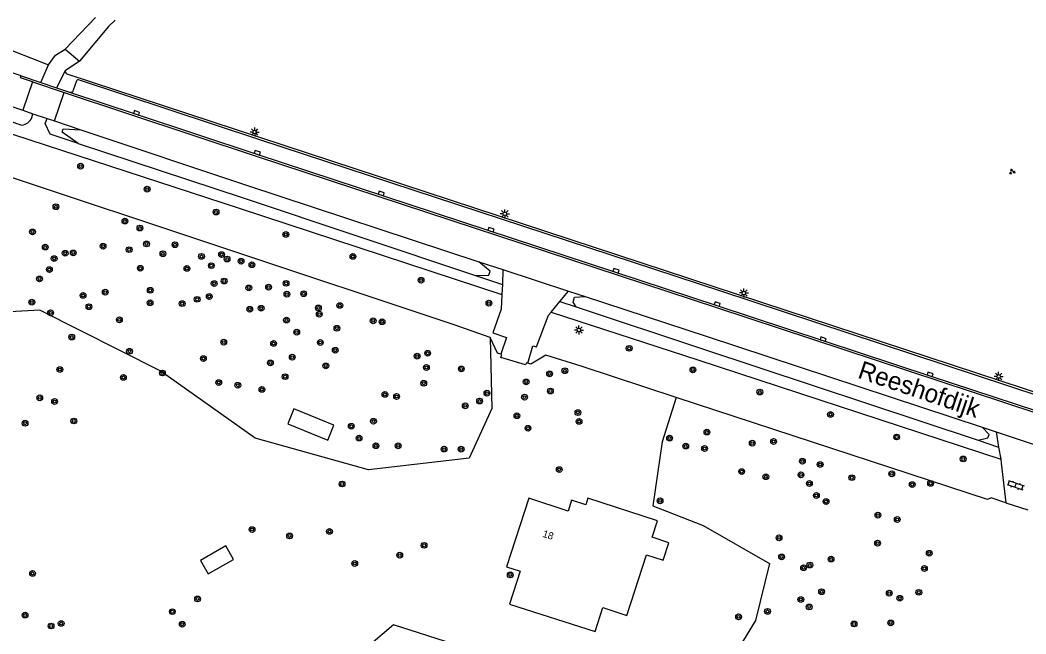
# Model space of a CAD drawing. Extents: x 128999 to 131010, y 395498 to 399007.
# Drawn here: x 130471.6 to 130611.2, y 397773.9 to 397859 of the extents above; entities that cross this region are included whole.
import ezdxf

# ---------------------------------------------------------------- set-up
doc = ezdxf.new("R2010")
doc.units = 0
for name, color, linetype in [('gg-afsc-hekwerk', 7, 'Continuous'), ('gg-afsc-muur', 7, 'Continuous'), ('gg-anno-huisnummerreeks BGT', 7, 'Continuous'), ('gg-anno-openbare ruimte label', 7, 'Continuous'), ('gg-bbg-hoofdgebouw', 7, 'Continuous'), ('gg-bbg-overig bouwwerk', 7, 'Continuous'), ('gg-knt-onverhard', 7, 'Continuous'), ('gg-knt-verharding', 7, 'Continuous'), ('gg-kntw-greppel-droge sloot', 7, 'Continuous'), ('gt-grn-groengrens', 7, 'Continuous'), ('gt-grn-weggrens', 7, 'Continuous'), ('gt-symb-boom', 7, 'Continuous'), ('gt-symb-groenvak', 7, 'Continuous'), ('gt-symb-klinker verharding', 7, 'Continuous'), ('gt-symb-kolk', 7, 'Continuous'), ('gt-symb-lichtmast', 7, 'Continuous')]:
    doc.layers.add(name, color=color, linetype=linetype)

# ---------------------------------------------------------------- blocks, each defined once
blk = doc.blocks.new('gt0-KOLK')
at = {"layer": 'gt-symb-kolk'}
blk.add_lwpolyline([(0, 0), (0.38, 0), (0.38, 0.4), (-0.38, 0.4), (-0.38, 0), (0, 0)], dxfattribs=at)
blk = doc.blocks.new('gt0-LMAST')
at = {"layer": 'gt-symb-lichtmast'}
for p, q in [((-0.18, 0.17), (-0.45, 0.44)), ((-0.01, 0.25), (-0.01, 0.62)), ((0.17, 0.17), (0.44, 0.44)), ((-0.26, 0), (-0.63, 0)), ((-0.18, -0.18), (-0.45, -0.45)), ((-0.01, -0.25), (-0.01, -0.63)), ((0.44, -0.45), (0.17, -0.18)), ((0.24, 0), (0.62, 0))]:
    blk.add_line(p, q, dxfattribs=at)
blk.add_circle((-0.01, 0), 0.25, dxfattribs=at)
blk = doc.blocks.new('gt0-GRVAK')
at = {"layer": 'gt-symb-groenvak'}
for p, q in [((-0.11, 0.19), (-0.23, 0.24)), ((-0.18, 0.15), (0.09, 0.15)), ((-0.09, 0.21), (-0.16, 0.32)), ((-0.05, 0.21), (-0.05, 0.39)), ((0, 0.21), (0.06, 0.32)), ((0.01, 0.19), (0.13, 0.24)), ((0.26, -0.05), (0.2, 0.06)), ((0.31, -0.05), (0.31, 0.13)), ((0.35, -0.05), (0.41, 0.06)), ((-0.24, -0.23), (-0.36, -0.18)), ((-0.32, -0.26), (-0.05, -0.26)), ((-0.23, -0.21), (-0.29, -0.1)), ((-0.18, -0.2), (-0.18, -0.02)), ((-0.14, -0.21), (-0.07, -0.1)), ((-0.12, -0.23), (0, -0.18)), ((0.24, -0.07), (0.12, -0.02)), ((0.17, -0.11), (0.44, -0.11)), ((0.37, -0.07), (0.49, -0.02))]:
    blk.add_line(p, q, dxfattribs=at)
blk = doc.blocks.new('gt0-BOOM')
at = {"layer": 'gt-symb-boom'}
for radius in [0.4, 0.2]:
    blk.add_circle((0, 0), radius, dxfattribs=at)
blk = doc.blocks.new('gt0-KL1')
at = {"layer": 'gt-symb-klinker verharding'}
for p, q in [((-1.15, 0.3), (1.15, 0.3)), ((-1, -0.3), (-1, 0.3)), ((-0.5, 0.3), (-0.5, 0.45)), ((0, -0.3), (0, 0.3)), ((0.5, 0.3), (0.5, 0.45)), ((1, -0.3), (1, 0.3)), ((-1.15, -0.3), (1.15, -0.3)), ((-0.5, -0.45), (-0.5, -0.3)), ((0.5, -0.45), (0.5, -0.3))]:
    blk.add_line(p, q, dxfattribs=at)

msp = doc.modelspace()

# ---------------------------------------------------------------- linework, layer by layer
at = {"layer": 'gg-afsc-hekwerk'}
for p, q in [((130531.86, 397816.73), (130449.33, 397844.22)), ((130541.77, 397811.18), (130538.34, 397812.22)), ((130562.64, 397806.68), (130549.6, 397810.95)), ((130608.38, 397792.06), (130611.42, 397791.06))]:
    msp.add_line(p, q, dxfattribs=at)
msp.add_lwpolyline([(130608.38, 397792.06), (130606.34, 397792.74), (130605.82, 397792.52), (130562.64, 397806.68)], dxfattribs=at)
at = {"layer": 'gg-afsc-muur'}
msp.add_line((130536.85, 397815), (130531.86, 397816.73), dxfattribs=at)
for points in [[(130538.32, 397812.66), (130537.89, 397812.81), (130536.85, 397815)], [(130538.34, 397812.22), (130538.46, 397812.61), (130538.32, 397812.66)], [(130549.6, 397810.95), (130544.59, 397812.52), (130542.51, 397811.3), (130542.08, 397811.43)], [(130542.08, 397811.43), (130541.87, 397811.49), (130541.77, 397811.18)]]:
    msp.add_lwpolyline(points, dxfattribs=at)
at = {"layer": 'gg-bbg-hoofdgebouw'}
msp.add_lwpolyline([(130539.12, 397783.18), (130541.02, 397782.56), (130539.53, 397778.01), (130551.41, 397774.22), (130552.48, 397777.51), (130555.79, 397776.43), (130558.53, 397784.84), (130560.85, 397784.08), (130561.65, 397786.51), (130559.32, 397787.27), (130560.06, 397789.55), (130550.4, 397792.69), (130550.14, 397791.79), (130548.15, 397792.4), (130547.66, 397790.91), (130542.22, 397792.68), (130539.12, 397783.18)], dxfattribs=at)
at = {"layer": 'gg-bbg-overig bouwwerk'}
for points in [[(130508.77, 397802.99), (130514.35, 397800.74), (130515.18, 397802.82), (130509.6, 397805.07), (130508.77, 397802.99)], [(130496.66, 397784.07), (130497.73, 397782.18), (130501.25, 397784.18), (130500.18, 397786.07), (130496.66, 397784.07)]]:
    msp.add_lwpolyline(points, dxfattribs=at)
at = {"layer": 'gg-knt-onverhard'}
for p, q in [((130482.12, 397859.37), (130477.9, 397854.98)), ((130484.81, 397859.02), (130483.9, 397858.15)), ((130483.9, 397858.15), (130479.86, 397853.33)), ((130479.86, 397853.33), (130477.91, 397851.97)), ((130474.54, 397850.36), (130475.6, 397852.82)), ((130477.91, 397851.97), (130476.71, 397849.64))]:
    msp.add_line(p, q, dxfattribs=at)
msp.add_lwpolyline([(130475.6, 397852.82), (130476.54, 397854.16), (130477.9, 397854.98)], dxfattribs=at)
at = {"layer": 'gg-knt-verharding'}
for p, q in [((130471.79, 397851.27), (130474.54, 397850.36)), ((130473.34, 397850.45), (130472.02, 397846.51)), ((130473.34, 397850.45), (130477.74, 397848.99)), ((130474.54, 397850.36), (130476.71, 397849.64)), ((130479.07, 397849.33), (130479.5, 397850.63)), ((130476.42, 397845.03), (130477.74, 397848.99)), ((130476.71, 397849.64), (130478.51, 397849.04)), ((130468.75, 397847.6), (130472.02, 397846.51)), ((130472.02, 397846.51), (130473.43, 397846.03)), ((130473.28, 397845.49), (130473.43, 397846.03)), ((130473.43, 397846.03), (130475.38, 397845.38)), ((130468.05, 397845.74), (130471.89, 397844.46)), ((130475.38, 397845.38), (130476.42, 397845.03)), ((130476.42, 397845.03), (130480.08, 397843.8)), ((130535.3, 397825.5), (130538.63, 397824.41)), ((130538.63, 397824.41), (130538.54, 397822.35)), ((130538.63, 397824.41), (130547.7, 397821.43)), ((130534.82, 397823.59), (130538.54, 397822.35)), ((130538.54, 397822.35), (130538.47, 397820.93)), ((130546.51, 397819.98), (130547.7, 397821.43)), ((130547.7, 397821.43), (130550.02, 397820.67)), ((130545.3, 397818.51), (130546.51, 397819.98)), ((130546.51, 397819.98), (130548.8, 397819.22)), ((130605.1, 397802.53), (130607.04, 397801.89)), ((130607.04, 397801.89), (130613.69, 397799.69)), ((130607.04, 397801.89), (130607.39, 397799.78)), ((130604.56, 397800.72), (130607.39, 397799.78)), ((130607.39, 397799.78), (130607.68, 397798.09)), ((130607.68, 397798.09), (130607.76, 397797.57)), ((130607.76, 397797.57), (130608.38, 397792.06))]:
    msp.add_line(p, q, dxfattribs=at)
for points in [[(130471.79, 397851.27), (130435, 397863.48), (130403.92, 397873.74), (130373.93, 397883.45)], [(130473.34, 397850.45), (130471.7, 397851), (130471.79, 397851.27)], [(130705.06, 397776.57), (130671.48, 397787.59), (130613.14, 397806.78), (130568.84, 397821.39), (130504.89, 397842.42), (130479.74, 397850.74)], [(130450.57, 397849.69), (130502.01, 397832.92), (130538.47, 397820.93)], [(130477.74, 397848.99), (130504.4, 397840.13), (130568.26, 397819.14), (130612.54, 397804.51), (130670.68, 397785.37), (130705.61, 397773.95)], [(130478.51, 397849.04), (130487.73, 397845.96), (130504.49, 397840.42), (130568.29, 397819.43), (130597.82, 397809.67), (130612.66, 397804.79), (130642.44, 397794.96), (130657.21, 397790.12), (130672.08, 397785.22), (130698.37, 397776.6), (130705.05, 397774.46)], [(130479.69, 397841.9), (130475.83, 397843.17), (130475.12, 397844.67), (130475.38, 397845.38)], [(130480.08, 397843.8), (130503.03, 397836.11), (130535.3, 397825.5)], [(130479.69, 397841.9), (130502.45, 397834.42), (130534.82, 397823.59)], [(130538.47, 397820.93), (130538.38, 397818.92), (130537.24, 397815.61), (130539.12, 397814.99), (130538.32, 397812.66)], [(130550.02, 397820.67), (130566.81, 397815.15), (130605.1, 397802.53)], [(130542.08, 397811.43), (130542.79, 397813.84), (130543.26, 397813.7), (130544.94, 397818.08), (130545.3, 397818.51)], [(130545.3, 397818.51), (130565.67, 397811.88), (130607.68, 397798.09)], [(130548.8, 397819.22), (130566.32, 397813.42), (130604.56, 397800.72)]]:
    msp.add_lwpolyline(points, dxfattribs=at)
for centre, radius, start, end in [((130479.67, 397850.57), 0.182, 70.0409, 159.6964), ((130478.64, 397849.47), 0.454, 253.1691, 342.1381), ((130471.69, 397846.18), 1.74, 276.556, 336.4702)]:
    msp.add_arc(centre, radius, start, end, dxfattribs=at)
at = {"layer": 'gg-kntw-greppel-droge sloot'}
for points in [[(130479.69, 397841.9), (130477.48, 397843.46), (130477.6, 397843.92), (130480.08, 397843.8)], [(130534.82, 397823.59), (130536.67, 397823.65), (130536.84, 397824.18), (130535.3, 397825.5)], [(130548.8, 397819.22), (130548.35, 397819.9), (130548.55, 397820.6), (130550.02, 397820.67)], [(130604.56, 397800.72), (130605.9, 397801.08), (130606.08, 397801.51), (130605.1, 397802.53)]]:
    msp.add_lwpolyline(points, dxfattribs=at)
at = {"layer": 'gt-grn-groengrens'}
for p, q in [((130464.76, 397857.02), (130475.6, 397852.82)), ((130706.95, 397776.32), (130478.31, 397851.48))]:
    msp.add_line(p, q, dxfattribs=at)
for points in [[(130478.31, 397851.48), (130478.1, 397851.54), (130477.91, 397851.97)], [(130536.85, 397815), (130537.08, 397805.12), (130533.96, 397798.25), (130519.99, 397796.62), (130504.24, 397801.03), (130491.09, 397810.34), (130474.37, 397818.79), (130465.18, 397818.25), (130469.26, 397796.14), (130464.66, 397780.73), (130455.15, 397781.46), (130448.82, 397800.15), (130445.72, 397814.98), (130447.37, 397831.26)], [(130562.64, 397806.68), (130560.73, 397800.49), (130559.42, 397791.61), (130566.39, 397788.92), (130575.58, 397783.61), (130573.66, 397775.74), (130565.13, 397761.76)], [(130565.13, 397761.76), (130523.45, 397775.11), (130518.73, 397771.1)]]:
    msp.add_lwpolyline(points, dxfattribs=at)
at = {"layer": 'gt-grn-weggrens'}
msp.add_line((130477.9, 397854.98), (130479.86, 397853.33), dxfattribs=at)

# ---------------------------------------------------------------- block references
at = {"layer": 'gt-symb-boom'}
for p in [(130480.04, 397838.76), (130489.27, 397835.56), (130476.61, 397833.13), (130498.82, 397832.39), (130486.19, 397831.14), (130473.36, 397829.63), (130488.27, 397830.17), (130508.51, 397829.27), (130475.13, 397827.53), (130483.15, 397827.64), (130489.18, 397827.96), (130493.13, 397827.86), (130477.89, 397826.67), (130479.02, 397826.72), (130486.77, 397827.17), (130491.45, 397826.61), (130496.8, 397826.24), (130499.59, 397826.49), (130517.82, 397826.23), (130476.37, 397825.93), (130498.17, 397824.95), (130500.36, 397825.87), (130502.3, 397825.56), (130503.8, 397825.08), (130475.7, 397824.4), (130488.32, 397824.59), (130494.78, 397824.57), (130474.33, 397823.11), (130498.57, 397822.46), (130499.95, 397822.82), (130503.37, 397821.86), (130506.12, 397821.96), (130508.54, 397822.5), (130527.26, 397822.93), (130480.38, 397820.82), (130483.46, 397821.27), (130489.7, 397821.53), (130497.88, 397820.66), (130508.66, 397820.99), (130510.98, 397821.06), (130473.27, 397819.89), (130481.19, 397819.26), (130489.67, 397819.81), (130494.13, 397819.68), (130496.2, 397820.28), (130513.02, 397819.08), (130516, 397819.44), (130536.68, 397819.75), (130475.88, 397818.4), (130503.5, 397818.9), (130505.08, 397819.04), (130513.15, 397818.22), (130485.41, 397817.44), (130508.6, 397817.4), (130520.62, 397817.29), (130521.85, 397817.17), (130478.8, 397815.05), (130510.01, 397815.73), (130515.6, 397816.26), (130499.89, 397814.34), (130506.81, 397814.16), (130513.29, 397814.29), (130486.82, 397813.07), (130509.4, 397812.26), (130515.36, 397813.21), (130526.73, 397812.4), (130528.18, 397812.8), (130556.14, 397813.48), (130497.07, 397812.06), (130506.37, 397811.46), (130514.06, 397811.04), (130528, 397810.82), (130477.15, 397810.54), (130485.97, 397809.45), (130491.38, 397810.06), (130508.4, 397809.55), (130532.85, 397810.62), (130545.09, 397809.93), (130547.21, 397810.38), (130564.98, 397810.49), (130499.2, 397808.73), (130501.84, 397808.36), (130527.63, 397808.63), (130541.84, 397808.82), (130474.36, 397806.61), (130505.19, 397807.78), (130522.25, 397807.09), (130523.87, 397806.8), (130536.41, 397807.26), (130541.62, 397806.7), (130545.2, 397807.56), (130574.26, 397807.42), (130476.43, 397806.11), (130533.39, 397805.51), (130535.38, 397806.17), (130540.56, 397804.13), (130549.02, 397804.56), (130584.06, 397804.31), (130472.33, 397803.08), (130479.1, 397803.4), (130517.59, 397802.67), (130520.66, 397803.37), (130542.1, 397802.39), (130549.18, 397803.34), (130518.67, 397801.03), (130561.74, 397801.03), (130566.92, 397801.86), (130593.24, 397801.18), (130521.01, 397799.97), (130524.09, 397799.95), (130563.98, 397799.92), (130566.6, 397799.58), (130573.21, 397800.33), (130576.17, 397800.55), (130530.46, 397799.5), (130532.83, 397799.49), (130580.17, 397797.82), (130582.63, 397797.37), (130602.47, 397798.13), (130546.43, 397796.66), (130571.74, 397796.38), (130575.09, 397795.67), (130579.97, 397795.93), (130587.02, 397795.54), (130592.55, 397796.07), (130516.3, 397794.66), (130581.13, 397794.73), (130595.41, 397794.58), (130597.95, 397794.75), (130582.1, 397793.07), (130560.42, 397792.33), (130583.44, 397792.22), (130590.64, 397790.33), (130593.32, 397789.74), (130503.82, 397788.34), (130509.03, 397787.45), (130514.56, 397788.08), (130576.93, 397787.19), (130527.68, 397786.15), (130590.6, 397786.45), (130524.3, 397784.79), (130577.28, 397784.54), (130584.14, 397784.25), (130597.76, 397785.05), (130518.07, 397783.63), (130580.33, 397783.04), (130581.19, 397783.42), (130597.09, 397782.94), (130473.37, 397782.26), (130539.64, 397782.04), (130496.27, 397778.71), (130579.95, 397778.64), (130582.83, 397779.72), (130592.21, 397779.52), (130593.68, 397778.81), (130596.31, 397779.63), (130581.11, 397777.6), (130472.33, 397776.48), (130492.76, 397776.95), (130571.32, 397776.23), (130575.33, 397776.99), (130475.94, 397774.96), (130477.34, 397775.32), (130494.14, 397775.2), (130587.33, 397775.24), (130592.42, 397775.39)]:
    msp.add_blockref('gt0-BOOM', p, dxfattribs=at)
at = {"layer": 'gt-symb-groenvak'}
msp.add_blockref('gt0-GRVAK', (130609.24, 397837.98), dxfattribs=at)
at = {"layer": 'gt-symb-klinker verharding', "rotation": -18.416834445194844}
msp.add_blockref('gt0-KL1', (130609.75, 397794.5), dxfattribs=at)
at = {"layer": 'gt-symb-kolk'}
for p, rotation in [((130487.73, 397845.96), -18.28948303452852), ((130504.49, 397840.42), -18.212922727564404), ((130521.67, 397834.77), -18.24610719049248), ((130536.9, 397829.74), -18.17721779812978), ((130554.24, 397824.05), -18.22058827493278), ((130568.29, 397819.43), -18.315003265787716), ((130582.98, 397814.56), -18.27162618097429), ((130597.82, 397809.67), -18.19506944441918)]:
    msp.add_blockref('gt0-KOLK', p, dxfattribs=dict(at, rotation=rotation))
at = {"layer": 'gt-symb-lichtmast'}
for p in [(130504.2, 397843.49), (130538.89, 397832.14), (130572.05, 397821.16), (130549.17, 397816.02), (130607.4, 397809.58)]:
    msp.add_blockref('gt0-LMAST', p, dxfattribs=at)

# ---------------------------------------------------------------- texts
at = {"layer": 'gg-anno-huisnummerreeks BGT'}
msp.add_text('18', height=1, rotation=341.9, dxfattribs=at).set_placement((130544.04, 397787.36))
at = {"layer": 'gg-anno-openbare ruimte label'}
msp.add_text('Reeshofdijk', height=2.5, rotation=341.3, dxfattribs=at).set_placement((130587.7, 397809.43))

doc.saveas('drawing.dxf')
